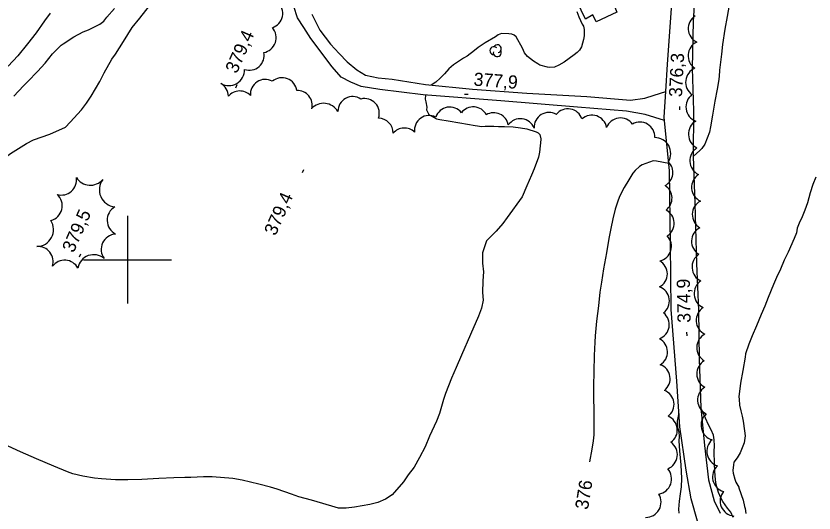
# Model space of a CAD drawing. Extents: x 287698 to 290158, y 5234163 to 5237182.
# Drawn here: x 288774.6 to 288956.3, y 5234742.3 to 5234855.5 of the extents above; entities that cross this region are included whole.
import ezdxf

# ---------------------------------------------------------------- set-up
doc = ezdxf.new("R2010")
doc.units = 0
for name, color, linetype in [('Niveau 19', 7, 'Continuous'), ('Niveau 2', 7, 'Continuous'), ('Niveau 21', 7, 'Continuous'), ('Niveau 3', 7, 'Continuous'), ('Niveau 31', 7, 'Continuous'), ('Niveau 44', 7, 'Continuous'), ('Niveau 61', 7, 'Continuous')]:
    doc.layers.add(name, color=color, linetype=linetype)

msp = doc.modelspace()

# ---------------------------------------------------------------- linework, layer by layer
at = {"layer": 'Niveau 19'}
for points in [[(288857.44, 5234838.79), (288853.16, 5234839.45), (288850.82, 5234840.45), (288848.62, 5234841.61), (288846.58, 5234843.94), (288841.74, 5234850.38), (288840.13, 5234852.86), (288838.68, 5234855.1), (288837.81, 5234857.67), (288837.57, 5234859.79), (288837.44, 5234861.9), (288838.04, 5234864.52), (288838.71, 5234866.69), (288839.86, 5234869.3)], [(288841.98, 5234855.92), (288843.73, 5234852.3), (288846.22, 5234849.1), (288848.13, 5234846.93), (288850.01, 5234845.08), (288852.16, 5234843.21), (288854.13, 5234842.03), (288857.07, 5234841.45), (288860.25, 5234841.14), (288867.84, 5234839.88), (288878.52, 5234838.83), (288890.86, 5234837.95), (288904.53, 5234837.15), (288914.5, 5234836.36), (288917.73, 5234836.81), (288919.9, 5234837.46), (288922.55, 5234838.29)], [(288922.25, 5234831.7), (288917.81, 5234833.08), (288913.59, 5234833.82), (288902.45, 5234834.77), (288884.98, 5234836.15), (288867.32, 5234837.53), (288857.44, 5234838.79)]]:
    msp.add_lwpolyline(points, dxfattribs=at)
at = {"layer": 'Niveau 2'}
for points in [[(288801.01, 5234852.9), (288802.81, 5234855.03), (288804.97, 5234857.79)], [(288936.96, 5234858), (288936.5, 5234855.42), (288935.99, 5234852.49), (288935.39, 5234849), (288935.21, 5234846.84), (288934.94, 5234844.96), (288934.75, 5234843.18), (288934.68, 5234841.75), (288934.52, 5234840.6), (288934.21, 5234838.83), (288933.72, 5234836.09), (288933.17, 5234832.92), (288932.7, 5234830.26), (288932.48, 5234829.06)], [(288782.39, 5234856.18), (288781.1, 5234854.39), (288779.2, 5234851.71), (288777.22, 5234849.16), (288775.02, 5234846.45), (288772.82, 5234844.06)], [(288774.12, 5234837.27), (288776.28, 5234839.62), (288777.32, 5234840.61), (288779.52, 5234842.9), (288781.21, 5234844.79), (288782.92, 5234846.9), (288784.86, 5234848.87), (288785.35, 5234849.15), (288787.78, 5234850.75), (288789.89, 5234851.89), (288791.11, 5234852.39), (288793.65, 5234853.66), (288794.56, 5234854.36), (288795.28, 5234855.21), (288797.03, 5234857.19)], [(288902.27, 5234856.57), (288902.7, 5234855.32), (288903.51, 5234853.67), (288903.77, 5234853.22), (288903.97, 5234852.41), (288903.92, 5234850.96), (288903.77, 5234850.13), (288903.3, 5234848.47), (288902.91, 5234847.76), (288902.38, 5234847.19), (288901.68, 5234846.66), (288899.38, 5234845.02), (288898.15, 5234844.28), (288897.15, 5234843.87), (288896.11, 5234843.76), (288895.58, 5234843.86), (288893.87, 5234844.3), (288893.37, 5234844.59), (288892.41, 5234845.25), (288891.04, 5234846.32), (288890.39, 5234847.15), (288889.9, 5234848.17), (288888.45, 5234850.78), (288887.99, 5234851.15), (288887.44, 5234851.35), (288886.79, 5234851.46), (288885.11, 5234851.53), (288884.38, 5234851.19), (288883.72, 5234850.76), (288881.42, 5234849.38), (288879.78, 5234848.33)], [(288764.92, 5234818.89), (288766.59, 5234820.47), (288768.12, 5234821.08), (288771.85, 5234823.01), (288773.37, 5234824.17), (288776.98, 5234826.44), (288778.57, 5234827.28), (288782.3, 5234828.62), (288785.89, 5234830.2), (288786.93, 5234831.29), (288789.48, 5234834.15), (288790.66, 5234835.63), (288791.7, 5234837.21), (288793.7, 5234840.58), (288794.67, 5234842.57), (288796.39, 5234845.64), (288797.23, 5234846.81), (288799.08, 5234849.73), (288801.01, 5234852.9)], [(288879.78, 5234848.33), (288878.97, 5234847.64), (288877.32, 5234846.39), (288876.48, 5234845.87), (288874.21, 5234844.42), (288873.14, 5234843.49), (288872.17, 5234842.36), (288871.16, 5234841.36), (288870.14, 5234840.44), (288869.11, 5234839.76)], [(288867.79, 5234837.49), (288867.71, 5234836.59), (288867.89, 5234835.97), (288868.11, 5234834.71), (288868.05, 5234834.11), (288868.6, 5234833.06), (288869.11, 5234832.73), (288870.3, 5234832.11), (288871.1, 5234831.95), (288872.97, 5234831.62), (288875.61, 5234831.15), (288879.12, 5234830.53), (288880.67, 5234830.34), (288881.43, 5234830.41), (288883.37, 5234830.45), (288884.41, 5234830.37), (288885.83, 5234830.35), (288887.74, 5234830.25), (288889.47, 5234830.07), (288890.88, 5234829.84), (288893.02, 5234829.1), (288893.49, 5234828.87), (288893.88, 5234828.54), (288894.1, 5234827.49)], [(288932.48, 5234829.06), (288931.41, 5234826.32), (288930.75, 5234825.32), (288930.3, 5234824.88), (288928.73, 5234823.51)], [(288894.1, 5234827.49), (288894.09, 5234827.38), (288893.75, 5234824.52), (288893.52, 5234823.37), (288892.59, 5234820.69), (288891.97, 5234819.28), (288890.9, 5234816.85), (288889.79, 5234814.33), (288886.38, 5234809.63), (288885.39, 5234808.25), (288883.89, 5234806.53), (288881.72, 5234804.27), (288880.76, 5234801.53), (288880.8, 5234799.17), (288881.02, 5234797.26)], [(288919.64, 5234822.55), (288917.13, 5234821.57), (288916.54, 5234821.19), (288915.53, 5234820.31), (288915.03, 5234819.67), (288914.07, 5234818.15), (288913.06, 5234816.46), (288912.07, 5234814.54), (288911.68, 5234813.56), (288910.99, 5234811.53), (288910.44, 5234809.33), (288909.98, 5234807.07), (288909.59, 5234804.81), (288909.02, 5234801.58), (288908.37, 5234797.91), (288907.87, 5234794.87), (288907.53, 5234792.56), (288907.21, 5234789.49), (288906.75, 5234785.97), (288906.45, 5234782.66), (288906.39, 5234781.18), (288906.25, 5234778.16), (288906.12, 5234774.55), (288906.04, 5234771.21), (288906.04, 5234768.49), (288906.1, 5234765.68), (288906.12, 5234762.67), (288906.1, 5234760.07), (288905.97, 5234758.76), (288905.66, 5234756.86), (288905.15, 5234753.98)], [(288923.19, 5234821.93), (288920.41, 5234822.42), (288919.64, 5234822.55)], [(288956.66, 5234818.79), (288955.98, 5234817.1), (288955.41, 5234815.25), (288954.74, 5234812.96), (288954.16, 5234811.27), (288953.55, 5234809.79), (288952.87, 5234808.35), (288952.46, 5234807.16), (288952.25, 5234806.1), (288951.73, 5234804.86), (288950.34, 5234801.73), (288949.46, 5234799.85), (288948.6, 5234797.81), (288947.71, 5234795.92), (288947.04, 5234794.31), (288945.83, 5234791.35), (288945.08, 5234789.39), (288944.24, 5234787.53), (288943.16, 5234784.96), (288942.18, 5234782.63), (288941.44, 5234780.73), (288940.69, 5234778.53), (288940.55, 5234777.76), (288940.02, 5234774.75), (288939.51, 5234771.86), (288939.17, 5234768.79), (288939.25, 5234768.2), (288939.33, 5234766.83), (288939.58, 5234765.55), (288939.91, 5234764.33), (288940.12, 5234763.22), (288940.47, 5234761.04), (288940.57, 5234759.89), (288940.53, 5234759.35), (288940.35, 5234758.3), (288939.94, 5234757.12), (288939.44, 5234756.03), (288938.75, 5234754.85), (288938.02, 5234753.84), (288937.91, 5234753.23), (288937.79, 5234751.99), (288937.89, 5234751.37), (288938.2, 5234750.01), (288938.47, 5234749.35), (288939.18, 5234748.21), (288939.17, 5234748.05)], [(288881.02, 5234797.26), (288880.87, 5234795.16), (288880.83, 5234792.5), (288880.96, 5234790.75), (288880.59, 5234788.97), (288879.85, 5234787.15), (288878.07, 5234782.92), (288876.02, 5234778.26), (288874.77, 5234775.4), (288873.71, 5234773), (288872.35, 5234769.55), (288871.94, 5234768.14), (288870.98, 5234764.95), (288870.29, 5234763.24), (288868.76, 5234759.79), (288867.72, 5234757.4), (288866.46, 5234754.91), (288865.23, 5234752.75), (288863.88, 5234751), (288862.79, 5234749.36), (288860.26, 5234746.41), (288858.69, 5234745.46), (288856.95, 5234744.72), (288855.18, 5234744.22), (288851.65, 5234743.6), (288849.75, 5234743.37), (288848, 5234743.39), (288847.25, 5234743.59), (288844.44, 5234744.49), (288841.83, 5234745.2), (288838.97, 5234745.99), (288837.29, 5234746.57), (288834.05, 5234747.75), (288832.54, 5234748.19), (288829.89, 5234748.89), (288826.11, 5234749.8), (288823.96, 5234750.16), (288819.27, 5234750.56), (288817.28, 5234750.53), (288814.41, 5234750.37), (288813.03, 5234750.39), (288810.52, 5234750.3), (288807.14, 5234750.13), (288803.25, 5234749.96), (288800.07, 5234749.82), (288797.28, 5234749.83), (288794.08, 5234750.04), (288792.5, 5234750.24), (288789.85, 5234750.65), (288787.56, 5234751.22), (288786.32, 5234751.68), (288783.23, 5234752.94), (288779.24, 5234754.64), (288775.64, 5234756.23), (288772.85, 5234757.52)], [(288937.89, 5234741.27), (288937.29, 5234742.45), (288936.55, 5234743.42), (288935.51, 5234744.9), (288935.15, 5234745.61), (288934.55, 5234746.98), (288934, 5234748.78), (288933.86, 5234749.84), (288933.68, 5234751.82), (288933.62, 5234753.56), (288933.56, 5234756.31), (288933.64, 5234757.58), (288933.56, 5234758.97), (288933.37, 5234760.04), (288932.87, 5234761.27), (288932.25, 5234762.35), (288931.59, 5234763.89), (288930.85, 5234765.38), (288930.5, 5234766.23)], [(288925.49, 5234764.94), (288925.47, 5234764.91), (288925.31, 5234764.37), (288925.13, 5234763.18), (288925.22, 5234761.74), (288925.45, 5234760.75), (288925.53, 5234759.72), (288925.51, 5234758.71), (288925.67, 5234756.48), (288925.94, 5234753.27), (288926.06, 5234750.18), (288926.03, 5234748.26), (288925.82, 5234746.65), (288925.53, 5234744.99), (288925.42, 5234743.19), (288925.51, 5234742.22)], [(288939.17, 5234748.05), (288940.13, 5234745.22), (288940.45, 5234743.79), (288940.61, 5234743.31), (288940.71, 5234742.14)]]:
    msp.add_lwpolyline(points, dxfattribs=at)
at = {"layer": 'Niveau 21'}
for points in [[(288929.29, 5234862.75), (288928.74, 5234854.31), (288928.56, 5234843.62), (288928.81, 5234833.89), (288928.73, 5234823.61), (288929.16, 5234812.81), (288929.48, 5234799.09), (288929.97, 5234788.5), (288930.15, 5234777.34), (288930.5, 5234766.27), (288931.3, 5234757.68), (288932.21, 5234749.84), (288933.52, 5234745.04), (288934.91, 5234742.22)], [(288929.74, 5234740.45), (288928.33, 5234745.51), (288927.16, 5234752.07), (288925.69, 5234761.94), (288925, 5234772.34), (288923.75, 5234788.64), (288923.6, 5234803.53), (288923.35, 5234820.23), (288922.18, 5234832.46), (288922.55, 5234838.29), (288922.94, 5234844.51), (288923.87, 5234858.3)]]:
    msp.add_lwpolyline(points, dxfattribs=at)
at = {"layer": 'Niveau 3'}
for p, q in [((288824.65, 5234839.18), (288824.97, 5234839.91)), ((288876.71, 5234837.74), (288877.51, 5234837.68)), ((288925.72, 5234834.1), (288925.74, 5234834.9)), ((288839.79, 5234819.83), (288840.11, 5234820.56)), ((288789.06, 5234800.63), (288789.38, 5234801.36)), ((288927.36, 5234782.66), (288927.34, 5234783.45))]:
    msp.add_line(p, q, dxfattribs=at)
at = {"layer": 'Niveau 31'}
msp.add_lwpolyline([(288911.35, 5234856.38), (288906.65, 5234854.16), (288905.94, 5234855.77), (288904.24, 5234854.79), (288902.29, 5234858.91), (288903.82, 5234859.53), (288903.47, 5234860.86), (288907.65, 5234862.49), (288908.26, 5234861.13), (288910.75, 5234862.31), (288912.3, 5234858.69), (288910.79, 5234857.92)], close=True, dxfattribs=at)
at = {"layer": 'Niveau 44'}
for centre, radius, start, end in [((288831.92, 5234856.09), 3.41, 287.7706, 49.3451), ((288830.4, 5234850.57), 3.43, 279.8647, 41.7537), ((288884.16, 5234848.06), 0.907, 282.2692, 149.7263), ((288827.74, 5234846.48), 3.33, 250.4045, 12.3561), ((288883.38, 5234847.6), 0.907, 44.1154, 269.804), ((288884.16, 5234847.15), 0.907, 166.9369, 29.6212), ((288823.03, 5234843.24), 3.59, 239.6478, 1.5606), ((288835.15, 5234838.08), 3.38, 7.1648, 130.561), ((288831.34, 5234837.68), 3.38, 61.6157, 185.07), ((288851.25, 5234833.78), 3.37, 56.7237, 180.3741), ((288868.66, 5234829.49), 3.36, 63.4944, 186.9966), ((288895.91, 5234830.17), 3.37, 59.8559, 183.2324), ((288905.71, 5234829.52), 3.4, 10.2448, 131.7859), ((288912.2, 5234828.91), 3.37, 35.81, 158.9195), ((288920.04, 5234824.2), 3.61, 328.5476, 90.5825), ((288920.71, 5234819.87), 3.43, 298.9035, 45.3012), ((288784.92, 5234818.18), 3.46, 254.1881, 8.4963), ((288791.51, 5234820.68), 3.73, 212.1712, 319.7302), ((288797.46, 5234815.91), 3.89, 142.759, 264.4129), ((288920.57, 5234814.01), 3.37, 306.4467, 57.7816), ((288781.67, 5234812.27), 3.46, 284.4235, 48.0959), ((288798.9, 5234808.99), 3.55, 120.8311, 242.4948), ((288921.07, 5234808.28), 3.37, 301.6229, 63.6263), ((288779.3, 5234806.84), 3.84, 270.9229, 32.7183), ((288797.53, 5234802.32), 3.53, 94.3204, 216.0385), ((288920.41, 5234803.03), 3.4, 282.3652, 44.4209), ((288779.6, 5234799.55), 3.46, 342.6266, 93.9725), ((288785.66, 5234796.42), 3.46, 28.7821, 142.8705), ((288792.28, 5234797.51), 3.63, 48.8728, 170.7386), ((288919.48, 5234796.76), 3.39, 298.9087, 60.7042), ((288919.91, 5234790.58), 3.43, 307.3942, 69.2987), ((288919.91, 5234785.18), 3.4, 290.042, 52.1431), ((288919.51, 5234778.97), 3.4, 301.1224, 62.741), ((288920.11, 5234772.87), 3.39, 308.2208, 70.0362), ((288921, 5234767.04), 3.39, 307.1207, 69.1668), ((288921.73, 5234761.19), 3.41, 305.2873, 67.2234), ((288921.65, 5234755.58), 3.5, 292.2184, 54.0663), ((288935.32, 5234756.35), 3.46, 131.1202, 252.9107), ((288936.6, 5234750.5), 3.43, 132.1131, 254.1054), ((288920.36, 5234750.04), 3.48, 279.6502, 41.3967), ((288938.33, 5234745.03), 3.44, 140.8469, 264.1601), ((288917.96, 5234744.77), 3.49, 269.4965, 31.5021)]:
    msp.add_arc(centre, radius, start, end, dxfattribs=at)
for centre, major_axis, ratio, start_param, end_param in [((288931.3, 5234852.67), (-3.68, -0.23), 0.948867, 5.263887, 7.301025), ((288931.06, 5234846.48), (-3.46, 0.29), 0.988836, 5.243079, 7.355104), ((288930.51, 5234840.41), (-3.42, 0.64), 0.999279, 5.293693, 7.415359), ((288819.57, 5234837.18), (0.04, 3.38), 0.999984, 4.74078, 5.789127), ((288825.53, 5234835.05), (-3.26, -0.89), 0.999984, 3.636054, 5.314353), ((288838.67, 5234835.14), (-1.73, 2.89), 0.999984, 3.933102, 5.793359), ((288853.93, 5234833.32), (-2.29, 2.49), 0.999984, 3.636003, 5.788775), ((288930.58, 5234834.82), (-3.42, 0.63), 0.999962, 5.542505, 7.674189), ((288844.63, 5234831.86), (-0.1, 3.76), 0.999885, 5.216227, 7.0835), ((288873.35, 5234831.41), (-0.42, 3.33), 0.999977, 5.249751, 7.411107), ((288878.68, 5234831.44), (0.38, 3.35), 0.997721, 5.30528, 7.32049), ((288900.24, 5234830.99), (-3.32, 0.59), 0.999984, 3.637231, 5.787547), ((288883.36, 5234830.11), (-0.31, 3.34), 0.999669, 4.79206, 6.720848), ((288857.08, 5234828.84), (1.95, 2.75), 0.999936, 5.31919, 6.88632), ((288889.42, 5234828.75), (-3.34, 0.4), 0.999984, 3.635091, 5.789687), ((288916.64, 5234827.98), (-2.88, 1.74), 0.999984, 3.634159, 5.79062), ((288931.17, 5234828.6), (-3.42, 0.68), 0.99993, 5.458195, 7.588517), ((288863.02, 5234826.62), (-0.93, 3.24), 0.999949, 5.249236, 6.866128), ((288931.47, 5234822.54), (-3.47, -0.18), 0.999978, 5.221095, 7.347558), ((288931.86, 5234816.5), (-3.47, 0.09), 0.999605, 5.319769, 7.4484), ((288932.02, 5234810.28), (-3.26, 1.19), 0.999962, 5.5485, 7.67301), ((288931.85, 5234804.2), (-3.47, 0.11), 0.999995, 5.219411, 7.345983), ((288931.97, 5234798.3), (-3.47, -0.24), 0.999655, 5.221041, 7.346945), ((288932.45, 5234792.27), (-3.48, -0.05), 0.999282, 5.290351, 7.418932), ((288932.9, 5234786.16), (-3.46, 0.24), 0.999767, 5.347856, 7.477014), ((288933.02, 5234779.97), (-3.46, 0.07), 0.999913, 5.219356, 7.346671), ((288933.03, 5234773.99), (-3.47, -0.07), 0.999558, 5.220731, 7.342569), ((288933.23, 5234767.99), (-3.34, 0.94), 0.999962, 5.548238, 7.67095), ((288934.02, 5234762.29), (2.38, -2.53), 0.999995, 3.119262, 5.24415)]:
    msp.add_ellipse(centre, major_axis=major_axis, ratio=ratio, start_param=start_param, end_param=end_param, dxfattribs=at)
at = {"layer": 'Niveau 61'}
for points in [[(288800, 5234810), (288800, 5234800), (288800, 5234790)], [(288790, 5234800), (288800, 5234800), (288810, 5234800)]]:
    msp.add_lwpolyline(points, dxfattribs=at)

# ---------------------------------------------------------------- texts
at = {"layer": 'Niveau 2'}
msp.add_text('376', height=3, rotation=80.9066, dxfattribs=at).set_placement((288904.8, 5234742.93))
at = {"layer": 'Niveau 3'}
for s, rotation, p in [('379,4', 66.1217, (288824.85, 5234842.23)), ('376,3', 87.0307, (288926.2, 5234836.98)), ('377,9', 355.6813, (288878.69, 5234839.66)), ('379,4', 66.1217, (288833.68, 5234805.29)), ('379,5', 66.1217, (288787.7, 5234801.4)), ('374,9', 91.0464, (288928.18, 5234785.65))]:
    msp.add_text(s, height=3, rotation=rotation, dxfattribs=at).set_placement(p)

doc.saveas('drawing.dxf')
